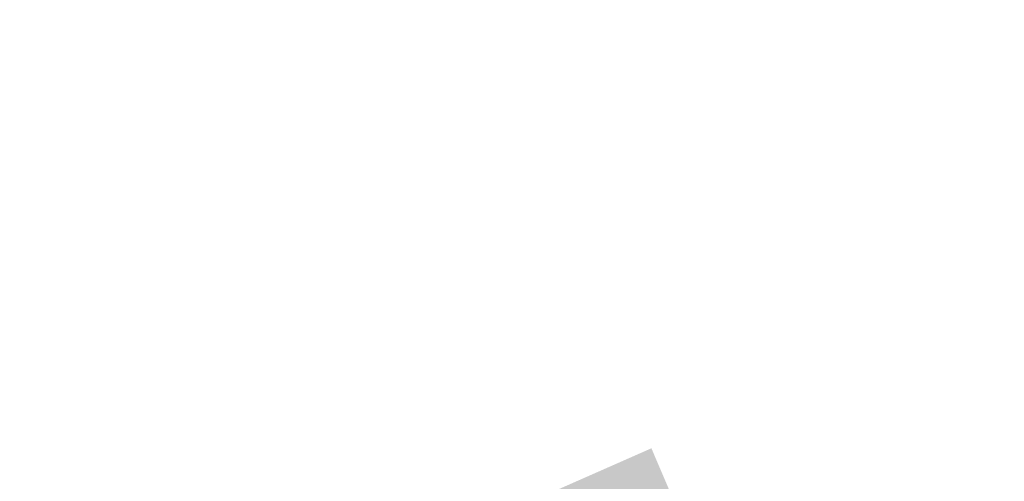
# Model space of a CAD drawing. Header units: millimetres. Extents: x 3267 to 3416, y 1494 to 1704.
# Tile 346 of 346: x 3350 to 3370, y 1643 to 1653. Entities that reach past the tile are written whole.
import ezdxf

# ---------------------------------------------------------------- set-up
doc = ezdxf.new("R2010")
doc.units = ezdxf.units.MM
doc.layers.get('0').update_dxf_attribs({"lineweight": 5})
doc.layers.add('1_trawa', color=94, linetype='Continuous', lineweight=13)
picture_1 = doc.add_image_def('image1.jpg', size_in_pixel=(9921, 7015))

msp = doc.modelspace()

# ---------------------------------------------------------------- hatches: boundary and pattern name
at = {"layer": '1_trawa'}
h = msp.add_hatch(dxfattribs=at)
h.set_pattern_fill('GRASS', color=256, scale=0.02)
h.paths.add_polyline_path([(3334.497, 1628.965), (3339.098, 1619.421), (3348.995, 1624.356), (3346.994, 1628.712), (3349.386, 1629.974), (3347.151, 1634.488)])
h.paths.add_polyline_path([(3321.01, 1612.481), (3332.933, 1618.228), (3329.296, 1625.774), (3317.373, 1620.027)])
h.paths.add_polyline_path([(3364.397, 1640.392), (3362.98, 1643.703), (3354.904, 1640.145), (3358.828, 1631.238), (3364.459, 1633.718), (3363.207, 1636.606), (3362.064, 1639.353)])
h.paths.add_polyline_path([(3329.527, 1638.016), (3330.259, 1638.333), (3326.132, 1647.867), (3310.174, 1640.96), (3309.051, 1640.428), (3314.907, 1627.294), (3331.81, 1634.832), (3331.448, 1635.579), (3330.254, 1638.331), (3329.527, 1638.016), (3330.72, 1635.264), (3323.839, 1632.28), (3322.646, 1635.069)])
h.paths.add_polyline_path([(3333.917, 1643.372), (3332.3, 1647.101), (3342.873, 1651.686), (3346.666, 1648.736), (3348.123, 1645.172), (3343.077, 1642.984), (3341.04, 1642.08), (3340.217, 1643.924), (3338.841, 1643.327), (3338.045, 1645.162)])

# ---------------------------------------------------------------- pictures from other files: only their frames are drawn
image = msp.add_image(picture_1, insert=(3267.046, 1704.245), size_in_units=(210.445, 148.803), rotation=-90, dxfattribs=dict(fade=42))
image.dxf.flags = 7

doc.saveas('drawing.dxf')
